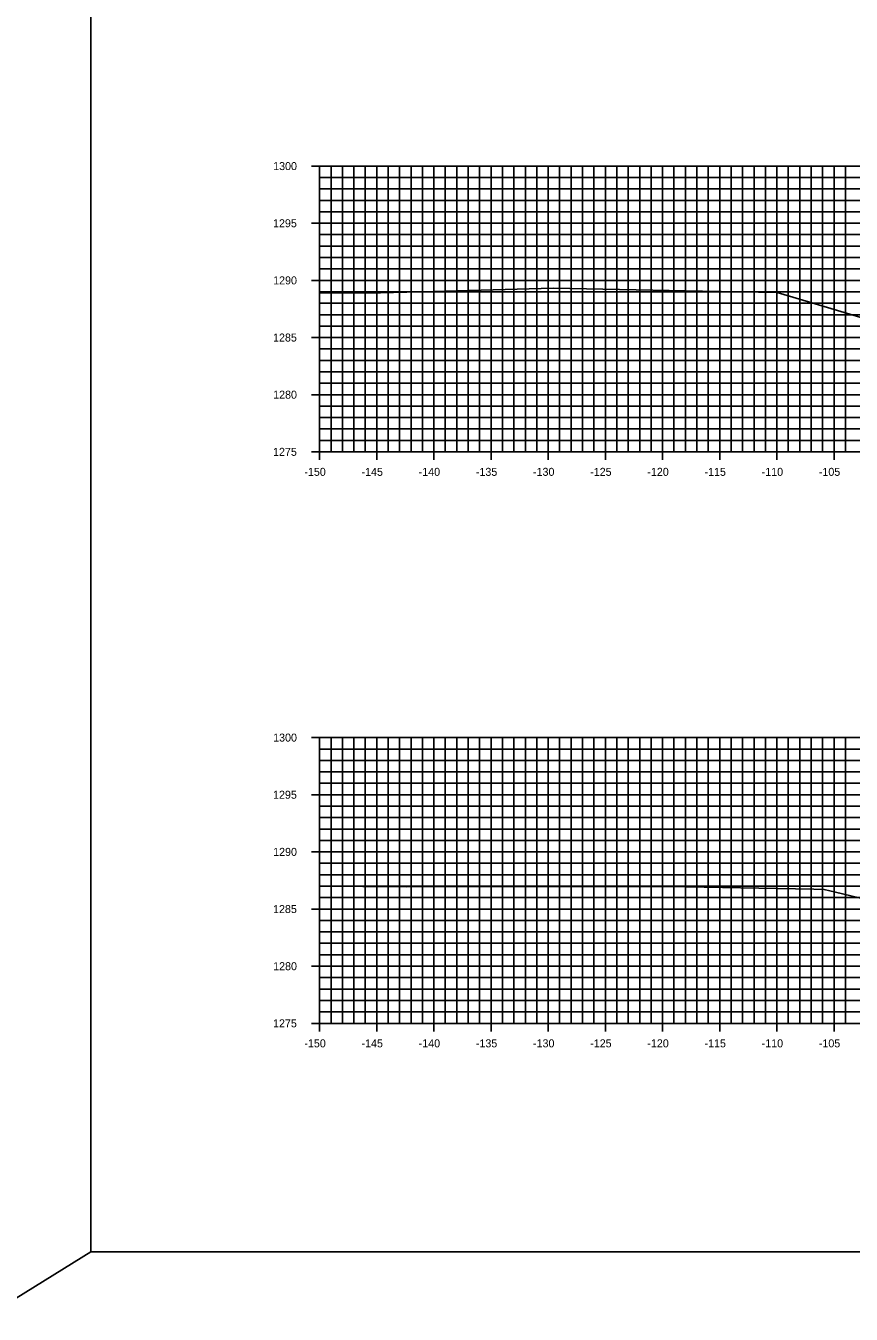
# Model space of a CAD drawing. Extents: x 674939 to 678919, y 750652 to 765176.
# Drawn here: x 678572.8 to 678645, y 757587.1 to 757699.8 of the extents above; entities that cross this region are included whole.
import ezdxf

# ---------------------------------------------------------------- set-up
doc = ezdxf.new("R2010")
doc.units = 0
for name, color, linetype in [('R_Axis', 7, 'Continuous'), ('R_Axis Annot', 7, 'Continuous'), ('R_Exist Surface', 7, 'Continuous'), ('R_Grid', 7, 'Continuous'), ('R_No Plot', 7, 'Continuous')]:
    doc.layers.add(name, color=color, linetype=linetype)

msp = doc.modelspace()

# ---------------------------------------------------------------- linework, layer by layer
at = {"layer": 'R_Axis'}
for p, q in [((678597.83, 757687.55), (678599.23, 757687.55)), ((678598.53, 757662.55), (678598.53, 757687.55)), ((678598.53, 757686.55), (678598.88, 757686.55)), ((678598.53, 757685.55), (678598.88, 757685.55)), ((678598.53, 757684.55), (678598.88, 757684.55)), ((678598.53, 757683.55), (678598.88, 757683.55)), ((678597.83, 757682.55), (678599.23, 757682.55)), ((678598.53, 757681.55), (678598.88, 757681.55)), ((678598.53, 757680.55), (678598.88, 757680.55)), ((678598.53, 757679.55), (678598.88, 757679.55)), ((678598.53, 757678.55), (678598.88, 757678.55)), ((678597.83, 757677.55), (678599.23, 757677.55)), ((678598.53, 757676.55), (678598.88, 757676.55)), ((678598.53, 757675.55), (678598.88, 757675.55)), ((678598.53, 757674.55), (678598.88, 757674.55)), ((678598.53, 757673.55), (678598.88, 757673.55)), ((678597.83, 757672.55), (678599.23, 757672.55)), ((678598.53, 757671.55), (678598.88, 757671.55)), ((678598.53, 757670.55), (678598.88, 757670.55)), ((678598.53, 757669.55), (678598.88, 757669.55)), ((678598.53, 757668.55), (678598.88, 757668.55)), ((678597.83, 757667.55), (678599.23, 757667.55)), ((678598.53, 757666.55), (678598.88, 757666.55)), ((678598.53, 757665.55), (678598.88, 757665.55)), ((678598.53, 757664.55), (678598.88, 757664.55)), ((678598.53, 757663.55), (678598.88, 757663.55)), ((678598.53, 757661.85), (678598.53, 757663.25)), ((678603.53, 757661.85), (678603.53, 757663.25)), ((678608.53, 757661.85), (678608.53, 757663.25)), ((678613.53, 757661.85), (678613.53, 757663.25)), ((678618.53, 757661.85), (678618.53, 757663.25)), ((678623.53, 757661.85), (678623.53, 757663.25)), ((678628.53, 757661.85), (678628.53, 757663.25)), ((678633.53, 757661.85), (678633.53, 757663.25)), ((678638.53, 757661.85), (678638.53, 757663.25)), ((678643.53, 757661.85), (678643.53, 757663.25)), ((678597.83, 757662.55), (678599.23, 757662.55)), ((678598.53, 757662.55), (678898.53, 757662.55)), ((678597.83, 757637.55), (678599.23, 757637.55)), ((678598.53, 757612.55), (678598.53, 757637.55)), ((678598.53, 757636.55), (678598.88, 757636.55)), ((678598.53, 757635.55), (678598.88, 757635.55)), ((678598.53, 757634.55), (678598.88, 757634.55)), ((678598.53, 757633.55), (678598.88, 757633.55)), ((678597.83, 757632.55), (678599.23, 757632.55)), ((678598.53, 757631.55), (678598.88, 757631.55)), ((678598.53, 757630.55), (678598.88, 757630.55)), ((678598.53, 757629.55), (678598.88, 757629.55)), ((678598.53, 757628.55), (678598.88, 757628.55)), ((678597.83, 757627.55), (678599.23, 757627.55)), ((678598.53, 757626.55), (678598.88, 757626.55)), ((678598.53, 757625.55), (678598.88, 757625.55)), ((678598.53, 757624.55), (678598.88, 757624.55)), ((678597.83, 757622.55), (678599.23, 757622.55)), ((678598.53, 757623.55), (678598.88, 757623.55)), ((678598.53, 757621.55), (678598.88, 757621.55)), ((678598.53, 757620.55), (678598.88, 757620.55)), ((678598.53, 757619.55), (678598.88, 757619.55)), ((678598.53, 757618.55), (678598.88, 757618.55)), ((678597.83, 757617.55), (678599.23, 757617.55)), ((678598.53, 757616.55), (678598.88, 757616.55)), ((678598.53, 757615.55), (678598.88, 757615.55)), ((678598.53, 757614.55), (678598.88, 757614.55)), ((678598.53, 757613.55), (678598.88, 757613.55)), ((678597.83, 757612.55), (678599.23, 757612.55)), ((678598.53, 757611.85), (678598.53, 757613.25)), ((678598.53, 757612.55), (678898.53, 757612.55)), ((678603.53, 757611.85), (678603.53, 757613.25)), ((678608.53, 757611.85), (678608.53, 757613.25)), ((678613.53, 757611.85), (678613.53, 757613.25)), ((678618.53, 757611.85), (678618.53, 757613.25)), ((678623.53, 757611.85), (678623.53, 757613.25)), ((678628.53, 757611.85), (678628.53, 757613.25)), ((678633.53, 757611.85), (678633.53, 757613.25)), ((678638.53, 757611.85), (678638.53, 757613.25)), ((678643.53, 757611.85), (678643.53, 757613.25))]:
    msp.add_line(p, q, dxfattribs=at)
at = {"layer": 'R_Exist Surface'}
for points in [[(678598.53, 757676.46), (678603.87, 757676.45), (678608.46, 757676.57), (678618.95, 757676.88), (678632.02, 757676.6), (678638.56, 757676.5), (678646.85, 757674.02)], [(678598.53, 757624.54), (678606.09, 757624.5), (678606.59, 757624.51), (678628.96, 757624.52), (678641.76, 757624.28), (678642.66, 757624.27), (678643.65, 757624.04), (678655.94, 757621.09)]]:
    msp.add_lwpolyline(points, dxfattribs=at)
at = {"layer": 'R_Grid'}
for p, q in [((678598.53, 757687.55), (678898.53, 757687.55)), ((678598.53, 757662.55), (678598.53, 757687.55)), ((678599.53, 757662.55), (678599.53, 757687.55)), ((678600.53, 757662.55), (678600.53, 757687.55)), ((678601.53, 757662.55), (678601.53, 757687.55)), ((678602.53, 757662.55), (678602.53, 757687.55)), ((678603.53, 757662.55), (678603.53, 757687.55)), ((678604.53, 757662.55), (678604.53, 757687.55)), ((678605.53, 757662.55), (678605.53, 757687.55)), ((678606.53, 757662.55), (678606.53, 757687.55)), ((678607.53, 757662.55), (678607.53, 757687.55)), ((678608.53, 757662.55), (678608.53, 757687.55)), ((678609.53, 757662.55), (678609.53, 757687.55)), ((678610.53, 757662.55), (678610.53, 757687.55)), ((678611.53, 757662.55), (678611.53, 757687.55)), ((678612.53, 757662.55), (678612.53, 757687.55)), ((678613.53, 757662.55), (678613.53, 757687.55)), ((678614.53, 757662.55), (678614.53, 757687.55)), ((678615.53, 757662.55), (678615.53, 757687.55)), ((678616.53, 757662.55), (678616.53, 757687.55)), ((678617.53, 757662.55), (678617.53, 757687.55)), ((678618.53, 757662.55), (678618.53, 757687.55)), ((678619.53, 757662.55), (678619.53, 757687.55)), ((678620.53, 757662.55), (678620.53, 757687.55)), ((678621.53, 757662.55), (678621.53, 757687.55)), ((678622.53, 757662.55), (678622.53, 757687.55)), ((678623.53, 757662.55), (678623.53, 757687.55)), ((678624.53, 757662.55), (678624.53, 757687.55)), ((678625.53, 757662.55), (678625.53, 757687.55)), ((678626.53, 757662.55), (678626.53, 757687.55)), ((678627.53, 757662.55), (678627.53, 757687.55)), ((678628.53, 757662.55), (678628.53, 757687.55)), ((678629.53, 757662.55), (678629.53, 757687.55)), ((678630.53, 757662.55), (678630.53, 757687.55)), ((678631.53, 757662.55), (678631.53, 757687.55)), ((678632.53, 757662.55), (678632.53, 757687.55)), ((678633.53, 757662.55), (678633.53, 757687.55)), ((678634.53, 757662.55), (678634.53, 757687.55)), ((678635.53, 757662.55), (678635.53, 757687.55)), ((678636.53, 757662.55), (678636.53, 757687.55)), ((678637.53, 757662.55), (678637.53, 757687.55)), ((678638.53, 757662.55), (678638.53, 757687.55)), ((678639.53, 757662.55), (678639.53, 757687.55)), ((678640.53, 757662.55), (678640.53, 757687.55)), ((678641.53, 757662.55), (678641.53, 757687.55)), ((678642.53, 757662.55), (678642.53, 757687.55)), ((678643.53, 757662.55), (678643.53, 757687.55)), ((678644.53, 757662.55), (678644.53, 757687.55)), ((678598.53, 757686.55), (678898.53, 757686.55)), ((678598.53, 757685.55), (678898.53, 757685.55)), ((678598.53, 757684.55), (678898.53, 757684.55)), ((678598.53, 757683.55), (678898.53, 757683.55)), ((678598.53, 757682.55), (678898.53, 757682.55)), ((678598.53, 757681.55), (678898.53, 757681.55)), ((678598.53, 757680.55), (678898.53, 757680.55)), ((678598.53, 757679.55), (678898.53, 757679.55)), ((678598.53, 757678.55), (678898.53, 757678.55)), ((678598.53, 757677.55), (678898.53, 757677.55)), ((678598.53, 757676.55), (678898.53, 757676.55)), ((678598.53, 757675.55), (678898.53, 757675.55)), ((678598.53, 757674.55), (678898.53, 757674.55)), ((678598.53, 757673.55), (678898.53, 757673.55)), ((678598.53, 757672.55), (678898.53, 757672.55)), ((678598.53, 757671.55), (678898.53, 757671.55)), ((678598.53, 757670.55), (678898.53, 757670.55)), ((678598.53, 757669.55), (678898.53, 757669.55)), ((678598.53, 757668.55), (678898.53, 757668.55)), ((678598.53, 757667.55), (678898.53, 757667.55)), ((678598.53, 757666.55), (678898.53, 757666.55)), ((678598.53, 757665.55), (678898.53, 757665.55)), ((678598.53, 757664.55), (678898.53, 757664.55)), ((678598.53, 757663.55), (678898.53, 757663.55)), ((678598.53, 757662.55), (678898.53, 757662.55)), ((678598.53, 757637.55), (678898.53, 757637.55)), ((678598.53, 757612.55), (678598.53, 757637.55)), ((678599.53, 757612.55), (678599.53, 757637.55)), ((678600.53, 757612.55), (678600.53, 757637.55)), ((678601.53, 757612.55), (678601.53, 757637.55)), ((678602.53, 757612.55), (678602.53, 757637.55)), ((678603.53, 757612.55), (678603.53, 757637.55)), ((678604.53, 757612.55), (678604.53, 757637.55)), ((678605.53, 757612.55), (678605.53, 757637.55)), ((678606.53, 757612.55), (678606.53, 757637.55)), ((678607.53, 757612.55), (678607.53, 757637.55)), ((678608.53, 757612.55), (678608.53, 757637.55)), ((678609.53, 757612.55), (678609.53, 757637.55)), ((678610.53, 757612.55), (678610.53, 757637.55)), ((678611.53, 757612.55), (678611.53, 757637.55)), ((678612.53, 757612.55), (678612.53, 757637.55)), ((678613.53, 757612.55), (678613.53, 757637.55)), ((678614.53, 757612.55), (678614.53, 757637.55)), ((678615.53, 757612.55), (678615.53, 757637.55)), ((678616.53, 757612.55), (678616.53, 757637.55)), ((678617.53, 757612.55), (678617.53, 757637.55)), ((678618.53, 757612.55), (678618.53, 757637.55)), ((678619.53, 757612.55), (678619.53, 757637.55)), ((678620.53, 757612.55), (678620.53, 757637.55)), ((678621.53, 757612.55), (678621.53, 757637.55)), ((678622.53, 757612.55), (678622.53, 757637.55)), ((678623.53, 757612.55), (678623.53, 757637.55)), ((678624.53, 757612.55), (678624.53, 757637.55)), ((678625.53, 757612.55), (678625.53, 757637.55)), ((678626.53, 757612.55), (678626.53, 757637.55)), ((678627.53, 757612.55), (678627.53, 757637.55)), ((678628.53, 757612.55), (678628.53, 757637.55)), ((678629.53, 757612.55), (678629.53, 757637.55)), ((678630.53, 757612.55), (678630.53, 757637.55)), ((678631.53, 757612.55), (678631.53, 757637.55)), ((678632.53, 757612.55), (678632.53, 757637.55)), ((678633.53, 757612.55), (678633.53, 757637.55)), ((678634.53, 757612.55), (678634.53, 757637.55)), ((678635.53, 757612.55), (678635.53, 757637.55)), ((678636.53, 757612.55), (678636.53, 757637.55)), ((678637.53, 757612.55), (678637.53, 757637.55)), ((678638.53, 757612.55), (678638.53, 757637.55)), ((678639.53, 757612.55), (678639.53, 757637.55)), ((678640.53, 757612.55), (678640.53, 757637.55)), ((678641.53, 757612.55), (678641.53, 757637.55)), ((678642.53, 757612.55), (678642.53, 757637.55)), ((678643.53, 757612.55), (678643.53, 757637.55)), ((678644.53, 757612.55), (678644.53, 757637.55)), ((678598.53, 757636.55), (678898.53, 757636.55)), ((678598.53, 757635.55), (678898.53, 757635.55)), ((678598.53, 757634.55), (678898.53, 757634.55)), ((678598.53, 757633.55), (678898.53, 757633.55)), ((678598.53, 757632.55), (678898.53, 757632.55)), ((678598.53, 757631.55), (678898.53, 757631.55)), ((678598.53, 757630.55), (678898.53, 757630.55)), ((678598.53, 757629.55), (678898.53, 757629.55)), ((678598.53, 757628.55), (678898.53, 757628.55)), ((678598.53, 757627.55), (678898.53, 757627.55)), ((678598.53, 757626.55), (678898.53, 757626.55)), ((678598.53, 757625.55), (678898.53, 757625.55)), ((678598.53, 757624.55), (678898.53, 757624.55)), ((678598.53, 757623.55), (678898.53, 757623.55)), ((678598.53, 757622.55), (678898.53, 757622.55)), ((678598.53, 757621.55), (678898.53, 757621.55)), ((678598.53, 757620.55), (678898.53, 757620.55)), ((678598.53, 757619.55), (678898.53, 757619.55)), ((678598.53, 757618.55), (678898.53, 757618.55)), ((678598.53, 757617.55), (678898.53, 757617.55)), ((678598.53, 757616.55), (678898.53, 757616.55)), ((678598.53, 757615.55), (678898.53, 757615.55)), ((678598.53, 757614.55), (678898.53, 757614.55)), ((678598.53, 757613.55), (678898.53, 757613.55)), ((678598.53, 757612.55), (678898.53, 757612.55))]:
    msp.add_line(p, q, dxfattribs=at)
at = {"layer": 'R_No Plot'}
msp.add_line((678578.53, 757592.55), (678011.72, 757241.81), dxfattribs=at)
msp.add_lwpolyline([(678578.53, 757592.55), (678918.53, 757592.55), (678918.53, 757812.55), (678578.53, 757812.55)], close=True, dxfattribs=at)

# ---------------------------------------------------------------- texts
at = {"layer": 'R_Axis Annot'}
for s, p in [('1300', (678594.47, 757687.2)), ('1295', (678594.46, 757682.2)), ('1290', (678594.47, 757677.2)), ('1285', (678594.46, 757672.2)), ('1280', (678594.47, 757667.2)), ('1275', (678594.46, 757662.2)), ('-150', (678597.2, 757660.45)), ('-145', (678602.2, 757660.45)), ('-140', (678607.2, 757660.45)), ('-135', (678612.2, 757660.45)), ('-130', (678617.2, 757660.45)), ('-125', (678622.2, 757660.45)), ('-120', (678627.2, 757660.45)), ('-115', (678632.2, 757660.45)), ('-110', (678637.2, 757660.45)), ('-105', (678642.2, 757660.45)), ('1300', (678594.47, 757637.2)), ('1295', (678594.46, 757632.2)), ('1290', (678594.47, 757627.2)), ('1285', (678594.46, 757622.2)), ('1280', (678594.47, 757617.2)), ('1275', (678594.46, 757612.2)), ('-150', (678597.2, 757610.45)), ('-145', (678602.2, 757610.45)), ('-140', (678607.2, 757610.45)), ('-135', (678612.2, 757610.45)), ('-130', (678617.2, 757610.45)), ('-125', (678622.2, 757610.45)), ('-120', (678627.2, 757610.45)), ('-115', (678632.2, 757610.45)), ('-110', (678637.2, 757610.45)), ('-105', (678642.2, 757610.45))]:
    msp.add_text(s, height=0.7, dxfattribs=at).set_placement(p)

doc.saveas('drawing.dxf')
